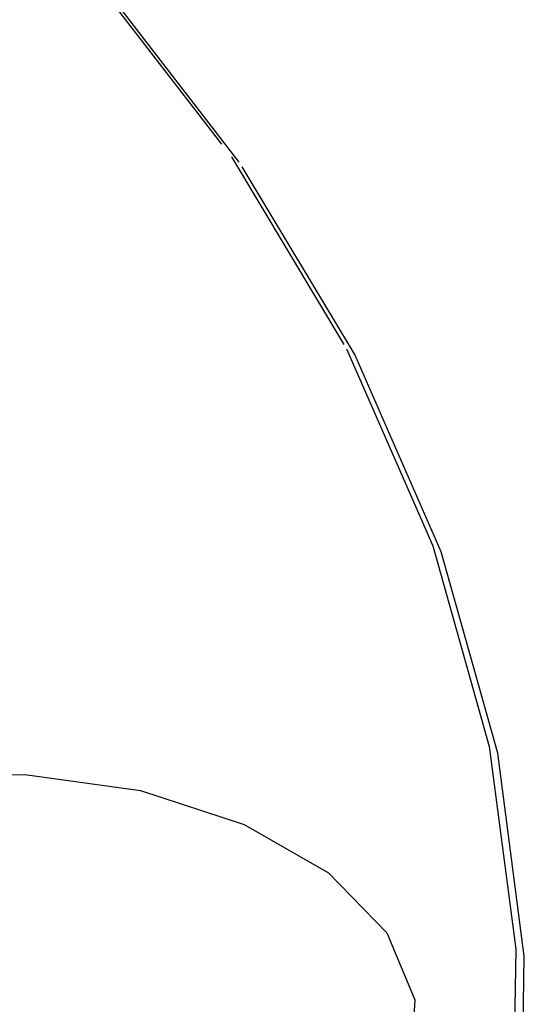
# Model space of a CAD drawing. Header units: inches. Extents: x 1907 to 2452, y -210 to -54.
# Tile 351 of 656: x 1994.131 to 1994.361, y -190.972 to -190.522. Entities that reach past the tile are written whole.
import ezdxf

# ---------------------------------------------------------------- set-up
doc = ezdxf.new("R2010")
doc.units = ezdxf.units.IN
doc.header["$LTSCALE"] = 0.5
doc.header["$MEASUREMENT"] = 0
doc.linetypes.add('HIDDEN', pattern=[0.22499999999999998, 0.15, -0.075])
doc.layers.add('SID-M-H', color=4, linetype='HIDDEN')

msp = doc.modelspace()

# ---------------------------------------------------------------- linework, layer by layer
at = {"layer": 'SID-M-H'}
for p, q in [((1994.161855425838, -190.5000562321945), (1994.227444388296, -190.5849356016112)), ((1994.231076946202, -190.5872959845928), (1994.165351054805, -190.5022394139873)), ((1994.227444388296, -190.5849356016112), (1994.280151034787, -190.672755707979)), ((1994.283893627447, -190.6752994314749), (1994.231076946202, -190.5872959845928)), ((1994.280151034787, -190.672755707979), (1994.319585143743, -190.7628663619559)), ((1994.323410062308, -190.7655982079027), (1994.283893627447, -190.6752994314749)), ((1994.319585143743, -190.7628663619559), (1994.345454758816, -190.8546004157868)), ((1994.349333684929, -190.8575237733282), (1994.323410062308, -190.7655982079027)), ((1994.345454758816, -190.8546004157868), (1994.357568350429, -190.947278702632)), ((1994.361472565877, -190.950395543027), (1994.349333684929, -190.8575237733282)), ((1994.07846707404, -190.8683578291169), (1994.132901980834, -190.8672843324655)), ((1994.132901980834, -190.8672843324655), (1994.185819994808, -190.8747289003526)), ((1994.185819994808, -190.8747289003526), (1994.23329642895, -190.8901394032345)), ((1994.23329642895, -190.8901394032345), (1994.271810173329, -190.9123729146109)), ((1994.271810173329, -190.9123729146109), (1994.298504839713, -190.9397804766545)), ((1994.298504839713, -190.9397804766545), (1994.311400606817, -190.9703293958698)), ((1994.357568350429, -190.947278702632), (1994.355836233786, -191.0402150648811)), ((1994.359736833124, -191.0435259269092), (1994.361472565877, -190.950395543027)), ((1994.311400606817, -190.9703293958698), (1994.309541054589, -191.0017539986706))]:
    msp.add_line(p, q, dxfattribs=at)

doc.saveas('drawing.dxf')
